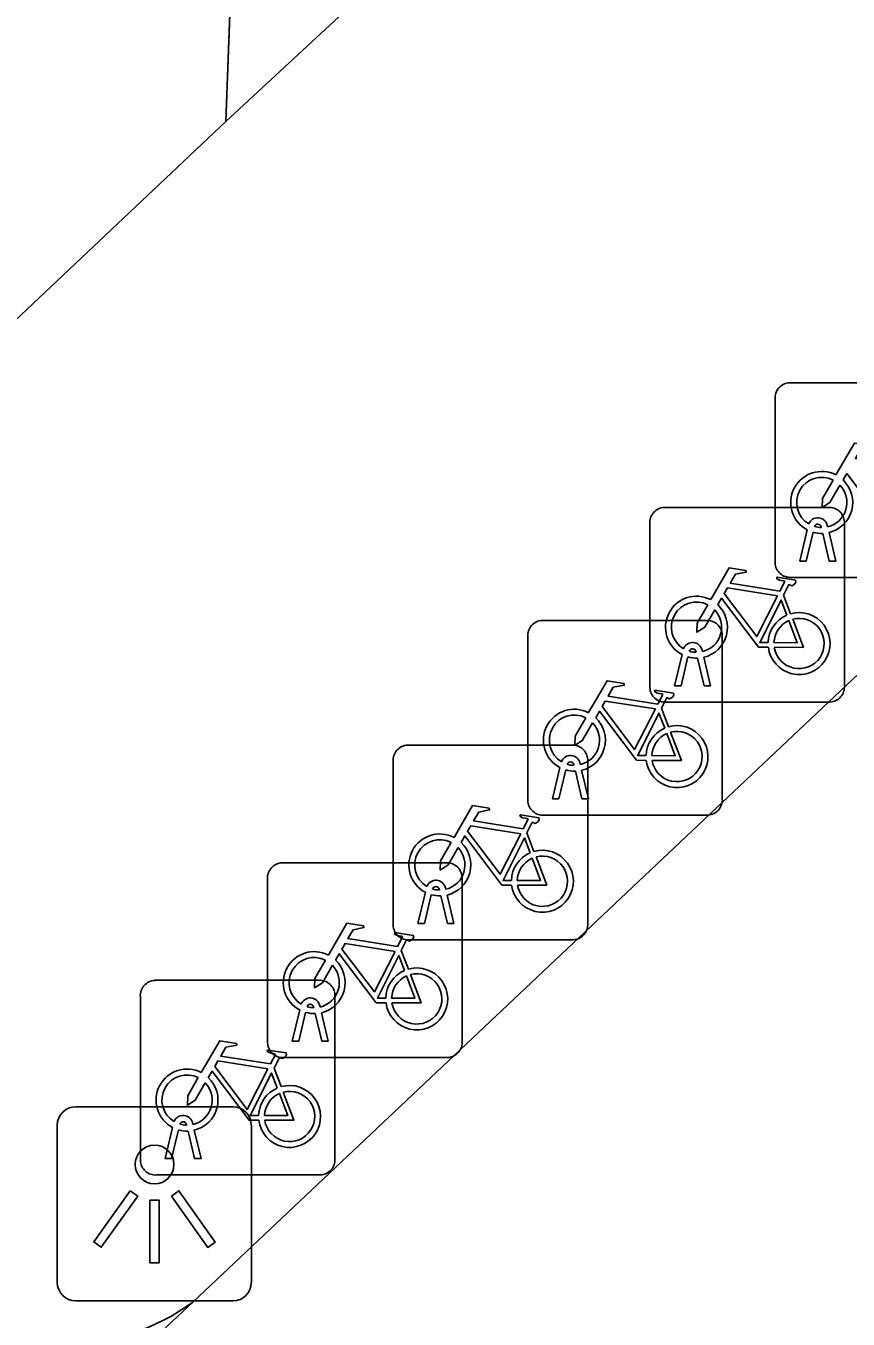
# Model space of a CAD drawing. Extents: x 159822 to 160765, y 380693 to 381634.
# Drawn here: x 160166.15 to 160170.37, y 381521.68 to 381528.32 of the extents above; entities that cross this region are included whole.
import ezdxf

# ---------------------------------------------------------------- set-up
doc = ezdxf.new("R2010")
doc.units = 0
for name, color, linetype in [('IMGEO_Fietsenrek', 7, 'Continuous'), ('IMGEO_Lichtpunt', 7, 'Continuous'), ('IMGEO_Pand', 7, 'Continuous'), ('IMGEO_Pand_overbouw', 7, 'Continuous'), ('IMGEO_Rijbaan_lokaal_open', 7, 'Continuous'), ('IMGEO_Voetpad_open', 7, 'Continuous')]:
    doc.layers.add(name, color=color, linetype=linetype)

msp = doc.modelspace()

# ---------------------------------------------------------------- linework, layer by layer
at = {"layer": 'IMGEO_Fietsenrek'}
for p, q in [((160170.0699, 381526.4885), (160170.9108, 381526.4885)), ((160170.9108, 381526.4885), (160170.0699, 381526.4885)), ((160169.9955, 381525.5639), (160169.9955, 381526.4048)), ((160169.9955, 381526.4048), (160169.9955, 381525.5639)), ((160169.4269, 381525.8485), (160170.2678, 381525.8485)), ((160170.2678, 381525.8485), (160169.4269, 381525.8485)), ((160170.3515, 381525.7741), (160170.3515, 381524.9332)), ((160170.3515, 381524.9332), (160170.3515, 381525.7741)), ((160169.3525, 381524.9239), (160169.3525, 381525.7648)), ((160169.3525, 381525.7648), (160169.3525, 381524.9239)), ((160170.1225, 381525.5733), (160170.1608, 381525.7333)), ((160170.1912, 381525.7211), (160170.1559, 381525.5733)), ((160170.2329, 381525.7449), (160170.2319, 381525.7492)), ((160170.274, 381525.5733), (160170.2401, 381525.715)), ((160170.2636, 381525.7564), (160170.2654, 381525.7485)), ((160170.2724, 381525.7193), (160170.3074, 381525.5733)), ((160170.1559, 381525.5733), (160170.1225, 381525.5733)), ((160170.3074, 381525.5733), (160170.274, 381525.5733)), ((160170.9201, 381525.4895), (160170.0792, 381525.4895)), ((160170.0792, 381525.4895), (160170.9201, 381525.4895)), ((160170.0392, 381525.3982), (160170.0755, 381525.303)), ((160168.7999, 381525.2685), (160169.6408, 381525.2685)), ((160169.6408, 381525.2685), (160168.7999, 381525.2685)), ((160168.7255, 381524.3439), (160168.7255, 381525.1848)), ((160168.7255, 381525.1848), (160168.7255, 381524.3439)), ((160169.7245, 381525.1941), (160169.7245, 381524.3532)), ((160169.7245, 381524.3532), (160169.7245, 381525.1941)), ((160169.5899, 381525.1049), (160169.5889, 381525.1092)), ((160169.6206, 381525.1164), (160169.6224, 381525.1085)), ((160169.4795, 381524.9333), (160169.5178, 381525.0933)), ((160169.5482, 381525.0811), (160169.5129, 381524.9333)), ((160169.631, 381524.9333), (160169.5971, 381525.075)), ((160169.6294, 381525.0793), (160169.6644, 381524.9333)), ((160169.5129, 381524.9333), (160169.4795, 381524.9333)), ((160169.6644, 381524.9333), (160169.631, 381524.9333)), ((160170.2771, 381524.8495), (160169.4362, 381524.8495)), ((160169.4362, 381524.8495), (160170.2771, 381524.8495)), ((160169.4122, 381524.8182), (160169.4485, 381524.723)), ((160168.1089, 381524.6285), (160168.9498, 381524.6285)), ((160168.9498, 381524.6285), (160168.1089, 381524.6285)), ((160168.0345, 381523.7039), (160168.0345, 381524.5448)), ((160168.0345, 381524.5448), (160168.0345, 381523.7039)), ((160168.8525, 381524.3533), (160168.8908, 381524.5133)), ((160168.9629, 381524.5249), (160168.9619, 381524.5292)), ((160168.9936, 381524.5364), (160168.9954, 381524.5285)), ((160169.0335, 381524.5541), (160169.0335, 381523.7132)), ((160169.0335, 381523.7132), (160169.0335, 381524.5541)), ((160168.9212, 381524.5011), (160168.8859, 381524.3533)), ((160169.004, 381524.3533), (160168.9701, 381524.495)), ((160169.0024, 381524.4993), (160169.0374, 381524.3533)), ((160168.8859, 381524.3533), (160168.8525, 381524.3533)), ((160169.0374, 381524.3533), (160169.004, 381524.3533)), ((160169.6501, 381524.2695), (160168.8092, 381524.2695)), ((160168.8092, 381524.2695), (160169.6501, 381524.2695)), ((160168.7212, 381524.1782), (160168.7575, 381524.083)), ((160167.4639, 381524.0245), (160168.3048, 381524.0245)), ((160168.3048, 381524.0245), (160167.4639, 381524.0245)), ((160167.3895, 381523.0999), (160167.3895, 381523.9408)), ((160167.3895, 381523.9408), (160167.3895, 381523.0999)), ((160168.3885, 381523.9501), (160168.3885, 381523.1092)), ((160168.3885, 381523.1092), (160168.3885, 381523.9501)), ((160168.1615, 381523.7133), (160168.1998, 381523.8733)), ((160168.2302, 381523.8611), (160168.1949, 381523.7133)), ((160168.2719, 381523.8849), (160168.2709, 381523.8892)), ((160168.313, 381523.7133), (160168.2791, 381523.855)), ((160168.3026, 381523.8964), (160168.3044, 381523.8885)), ((160168.3114, 381523.8593), (160168.3464, 381523.7133)), ((160168.1949, 381523.7133), (160168.1615, 381523.7133)), ((160168.3464, 381523.7133), (160168.313, 381523.7133)), ((160168.9591, 381523.6295), (160168.1182, 381523.6295)), ((160168.1182, 381523.6295), (160168.9591, 381523.6295)), ((160168.0762, 381523.5742), (160168.1125, 381523.479)), ((160166.8109, 381523.4215), (160167.6518, 381523.4215)), ((160167.6518, 381523.4215), (160166.8109, 381523.4215)), ((160166.7365, 381522.4969), (160166.7365, 381523.3378)), ((160166.7365, 381523.3378), (160166.7365, 381522.4969)), ((160167.7355, 381523.3471), (160167.7355, 381522.5062)), ((160167.7355, 381522.5062), (160167.7355, 381523.3471)), ((160167.5165, 381523.1093), (160167.5548, 381523.2693)), ((160167.5852, 381523.2571), (160167.5499, 381523.1093)), ((160167.6269, 381523.2809), (160167.6259, 381523.2852)), ((160167.668, 381523.1093), (160167.6341, 381523.251)), ((160167.6576, 381523.2924), (160167.6594, 381523.2845)), ((160167.6664, 381523.2553), (160167.7014, 381523.1093)), ((160167.5499, 381523.1093), (160167.5165, 381523.1093)), ((160167.7014, 381523.1093), (160167.668, 381523.1093)), ((160168.3141, 381523.0255), (160167.4732, 381523.0255)), ((160167.4732, 381523.0255), (160168.3141, 381523.0255)), ((160167.4232, 381522.9712), (160167.4595, 381522.876)), ((160166.8635, 381522.5063), (160166.9018, 381522.6663)), ((160166.9322, 381522.6541), (160166.8969, 381522.5063)), ((160166.9739, 381522.6779), (160166.9729, 381522.6822)), ((160167.015, 381522.5063), (160166.9811, 381522.648)), ((160167.0046, 381522.6894), (160167.0064, 381522.6815)), ((160167.0134, 381522.6523), (160167.0484, 381522.5063)), ((160166.8969, 381522.5063), (160166.8635, 381522.5063)), ((160167.0484, 381522.5063), (160167.015, 381522.5063)), ((160167.6611, 381522.4225), (160166.8202, 381522.4225)), ((160166.8202, 381522.4225), (160167.6611, 381522.4225))]:
    msp.add_line(p, q, dxfattribs=at)
for points in [[(160170.3081, 381526.0152), (160170.4028, 381526.1787), (160170.489, 381526.1649), (160170.4907, 381526.1562), (160170.4346, 381526.1453), (160170.4084, 381526.1), (160170.6636, 381526.0592)], [(160170.3288, 381525.9627), (160170.2772, 381525.8735), (160170.2373, 381525.8475), (160170.2385, 381525.895), (160170.293, 381525.9892)], [(160170.6038, 381525.7705), (160170.5541, 381525.7706), (160170.3634, 381526.0223), (160170.3444, 381525.9895)], [(160169.6651, 381525.3752), (160169.7598, 381525.5387), (160169.846, 381525.5249), (160169.8477, 381525.5162), (160169.7916, 381525.5053), (160169.7654, 381525.46), (160170.0206, 381525.4192)], [(160170.0077, 381525.394), (160169.7509, 381525.435), (160169.7342, 381525.4062), (160169.9012, 381525.1859), (160170.0077, 381525.394)], [(160170.0206, 381525.4192), (160170.0456, 381525.468), (160170.0405, 381525.472), (160170.0173, 381525.4757), (160170.0046, 381525.4832), (160170.0036, 381525.4863), (160170.0058, 381525.4909), (160170.1006, 381525.4758), (160170.1029, 381525.4655), (160170.0935, 381525.4531), (160170.0811, 381525.4467), (160170.0666, 381525.4529), (160170.0392, 381525.3982)], [(160169.9608, 381525.1305), (160169.9111, 381525.1306), (160169.7204, 381525.3823), (160169.7014, 381525.3495)], [(160170.0557, 381525.296), (160170.0264, 381525.3728), (160169.917, 381525.1547), (160169.9597, 381525.1546)], [(160169.6858, 381525.3227), (160169.6342, 381525.2335), (160169.5943, 381525.2075), (160169.5955, 381525.255), (160169.65, 381525.3492)], [(160169.9897, 381525.1545), (160170.1096, 381525.1543), (160170.0664, 381525.2679)], [(160170.0862, 381525.2748), (160170.1412, 381525.1302), (160169.9911, 381525.1305)], [(160169.0381, 381524.7952), (160169.1328, 381524.9587), (160169.219, 381524.9449), (160169.2207, 381524.9362), (160169.1646, 381524.9253), (160169.1384, 381524.88), (160169.3936, 381524.8392)], [(160169.3936, 381524.8392), (160169.4186, 381524.888), (160169.4135, 381524.892), (160169.3903, 381524.8957), (160169.3776, 381524.9032), (160169.3766, 381524.9063), (160169.3788, 381524.9109), (160169.4736, 381524.8958), (160169.4759, 381524.8855), (160169.4665, 381524.8731), (160169.4541, 381524.8667), (160169.4396, 381524.8729), (160169.4122, 381524.8182)], [(160169.3807, 381524.814), (160169.1239, 381524.855), (160169.1072, 381524.8262), (160169.2742, 381524.6059), (160169.3807, 381524.814)], [(160169.3338, 381524.5505), (160169.2841, 381524.5506), (160169.0934, 381524.8023), (160169.0744, 381524.7695)], [(160169.4287, 381524.716), (160169.3994, 381524.7928), (160169.29, 381524.5747), (160169.3327, 381524.5746)], [(160169.0588, 381524.7427), (160169.0072, 381524.6535), (160168.9673, 381524.6275), (160168.9685, 381524.675), (160169.023, 381524.7692)], [(160169.3627, 381524.5745), (160169.4826, 381524.5743), (160169.4394, 381524.6879)], [(160169.4592, 381524.6948), (160169.5142, 381524.5502), (160169.3641, 381524.5505)], [(160168.3471, 381524.1552), (160168.4418, 381524.3187), (160168.528, 381524.3049), (160168.5297, 381524.2962), (160168.4736, 381524.2853), (160168.4474, 381524.24), (160168.7026, 381524.1992)], [(160168.7026, 381524.1992), (160168.7276, 381524.248), (160168.7225, 381524.252), (160168.6993, 381524.2557), (160168.6866, 381524.2632), (160168.6856, 381524.2663), (160168.6878, 381524.2709), (160168.7826, 381524.2558), (160168.7849, 381524.2455), (160168.7755, 381524.2331), (160168.7631, 381524.2267), (160168.7486, 381524.2329), (160168.7212, 381524.1782)], [(160168.6897, 381524.174), (160168.4329, 381524.215), (160168.4162, 381524.1862), (160168.5832, 381523.9659), (160168.6897, 381524.174)], [(160168.3678, 381524.1027), (160168.3162, 381524.0135), (160168.2763, 381523.9875), (160168.2775, 381524.035), (160168.332, 381524.1292)], [(160168.6428, 381523.9105), (160168.5931, 381523.9106), (160168.4024, 381524.1623), (160168.3834, 381524.1295)], [(160168.7377, 381524.076), (160168.7084, 381524.1528), (160168.599, 381523.9347), (160168.6417, 381523.9346)], [(160168.6717, 381523.9345), (160168.7916, 381523.9343), (160168.7484, 381524.0479)], [(160168.7682, 381524.0548), (160168.8232, 381523.9102), (160168.6731, 381523.9105)], [(160167.7021, 381523.5512), (160167.7968, 381523.7147), (160167.883, 381523.7009), (160167.8847, 381523.6922), (160167.8286, 381523.6813), (160167.8024, 381523.636), (160168.0576, 381523.5952)], [(160168.0576, 381523.5952), (160168.0826, 381523.644), (160168.0775, 381523.648), (160168.0543, 381523.6517), (160168.0416, 381523.6592), (160168.0406, 381523.6623), (160168.0428, 381523.6669), (160168.1376, 381523.6518), (160168.1399, 381523.6415), (160168.1305, 381523.6291), (160168.1181, 381523.6227), (160168.1036, 381523.6289), (160168.0762, 381523.5742)], [(160168.0447, 381523.57), (160167.7879, 381523.611), (160167.7712, 381523.5822), (160167.9382, 381523.3619), (160168.0447, 381523.57)], [(160167.7228, 381523.4987), (160167.6712, 381523.4095), (160167.6313, 381523.3835), (160167.6325, 381523.431), (160167.687, 381523.5252)], [(160167.9978, 381523.3065), (160167.9481, 381523.3066), (160167.7574, 381523.5583), (160167.7384, 381523.5255)], [(160168.0927, 381523.472), (160168.0634, 381523.5488), (160167.954, 381523.3307), (160167.9967, 381523.3306)], [(160168.0267, 381523.3305), (160168.1466, 381523.3303), (160168.1034, 381523.4439)], [(160168.1232, 381523.4508), (160168.1782, 381523.3062), (160168.0281, 381523.3065)], [(160167.0491, 381522.9482), (160167.1438, 381523.1117), (160167.23, 381523.0979), (160167.2317, 381523.0892), (160167.1756, 381523.0783), (160167.1494, 381523.033), (160167.4046, 381522.9922)], [(160167.4046, 381522.9922), (160167.4296, 381523.041), (160167.4245, 381523.045), (160167.4013, 381523.0487), (160167.3886, 381523.0562), (160167.3876, 381523.0593), (160167.3898, 381523.0639), (160167.4846, 381523.0488), (160167.4869, 381523.0385), (160167.4775, 381523.0261), (160167.4651, 381523.0197), (160167.4506, 381523.0259), (160167.4232, 381522.9712)], [(160167.3917, 381522.967), (160167.1349, 381523.008), (160167.1182, 381522.9792), (160167.2852, 381522.7589), (160167.3917, 381522.967)], [(160167.0698, 381522.8957), (160167.0182, 381522.8065), (160166.9783, 381522.7805), (160166.9795, 381522.828), (160167.034, 381522.9222)], [(160167.3448, 381522.7035), (160167.2951, 381522.7036), (160167.1044, 381522.9553), (160167.0854, 381522.9225)], [(160167.4397, 381522.869), (160167.4104, 381522.9458), (160167.301, 381522.7277), (160167.3437, 381522.7276)], [(160167.4702, 381522.8478), (160167.5252, 381522.7032), (160167.3751, 381522.7035)], [(160167.3737, 381522.7275), (160167.4936, 381522.7273), (160167.4504, 381522.8409)]]:
    msp.add_lwpolyline(points, dxfattribs=at)
for centre, radius, start, end in [((160170.0732, 381526.4106), 0.0779, 92.4484, 184.28452), ((160170.0732, 381526.4106), 0.0779, 92.4484, 184.28452), ((160170.2351, 381525.8739), 0.159, 62.67661, 242.13685), ((160170.2351, 381525.8739), 0.129, 63.31916, 238.90302), ((160170.2351, 381525.8739), 0.159, 283.5766, 46.60424), ((160170.2351, 381525.8739), 0.129, 283.60429, 43.43025), ((160169.4302, 381525.7706), 0.0779, 92.4484, 184.28452), ((160169.4302, 381525.7706), 0.0779, 92.4484, 184.28452), ((160170.2736, 381525.7708), 0.0779, 2.4484, 94.28452), ((160170.2736, 381525.7708), 0.0779, 2.4484, 94.28452), ((160170.2149, 381525.7453), 0.0499, 12.8025, 158.69338), ((160170.2351, 381525.8739), 0.159, 253.99666, 271.78671), ((160170.2149, 381525.7453), 0.0174, 12.8025, 163.45023), ((160170.2351, 381525.8739), 0.129, 253.41502, 269.02044), ((160170.0734, 381525.5672), 0.0779, 182.4484, 274.28452), ((160170.0734, 381525.5672), 0.0779, 182.4484, 274.28452), ((160169.5921, 381525.2339), 0.159, 62.67661, 242.13685), ((160169.5921, 381525.2339), 0.129, 63.31916, 238.90302), ((160169.5921, 381525.2339), 0.129, 283.60429, 43.43025), ((160169.5921, 381525.2339), 0.159, 283.5766, 46.60424), ((160170.1187, 381525.1499), 0.159, 187.0065, 105.77075), ((160168.8032, 381525.1906), 0.0779, 92.4484, 184.28452), ((160168.8032, 381525.1906), 0.0779, 92.4484, 184.28452), ((160169.6466, 381525.1908), 0.0779, 2.4484, 94.28452), ((160169.6466, 381525.1908), 0.0779, 2.4484, 94.28452), ((160170.1187, 381525.1499), 0.159, 113.3408, 178.32165), ((160170.1187, 381525.1499), 0.129, 113.92302, 177.95563), ((160170.1187, 381525.1499), 0.129, 188.67146, 104.58832), ((160169.5719, 381525.1053), 0.0499, 12.8025, 158.69338), ((160169.5719, 381525.1053), 0.0174, 12.8025, 163.45023), ((160169.5921, 381525.2339), 0.129, 253.41502, 269.02044), ((160169.5921, 381525.2339), 0.159, 253.99666, 271.78671), ((160169.4304, 381524.9272), 0.0779, 182.4484, 274.28452), ((160169.4304, 381524.9272), 0.0779, 182.4484, 274.28452), ((160170.2738, 381524.9274), 0.0779, 272.4484, 4.28452), ((160170.2738, 381524.9274), 0.0779, 272.4484, 4.28452), ((160168.9651, 381524.6539), 0.159, 62.67661, 242.13685), ((160168.9651, 381524.6539), 0.129, 63.31916, 238.90302), ((160168.9651, 381524.6539), 0.129, 283.60429, 43.43025), ((160168.9651, 381524.6539), 0.159, 283.5766, 46.60424), ((160169.4917, 381524.5699), 0.159, 113.3408, 178.32165), ((160169.4917, 381524.5699), 0.159, 187.0065, 105.77075), ((160169.4917, 381524.5699), 0.129, 113.92302, 177.95563), ((160169.4917, 381524.5699), 0.129, 188.67146, 104.58832), ((160168.1122, 381524.5506), 0.0779, 92.4484, 184.28452), ((160168.1122, 381524.5506), 0.0779, 92.4484, 184.28452), ((160168.9449, 381524.5253), 0.0499, 12.8025, 158.69338), ((160168.9556, 381524.5508), 0.0779, 2.4484, 94.28452), ((160168.9556, 381524.5508), 0.0779, 2.4484, 94.28452), ((160168.9449, 381524.5253), 0.0174, 12.8025, 163.45023), ((160168.9651, 381524.6539), 0.129, 253.41502, 269.02044), ((160168.9651, 381524.6539), 0.159, 253.99666, 271.78671), ((160168.8034, 381524.3472), 0.0779, 182.4484, 274.28452), ((160168.8034, 381524.3472), 0.0779, 182.4484, 274.28452), ((160169.6468, 381524.3474), 0.0779, 272.4484, 4.28452), ((160169.6468, 381524.3474), 0.0779, 272.4484, 4.28452), ((160168.2741, 381524.0139), 0.159, 62.67661, 242.13685), ((160168.2741, 381524.0139), 0.129, 63.31916, 238.90302), ((160168.2741, 381524.0139), 0.159, 283.5766, 46.60424), ((160168.2741, 381524.0139), 0.129, 283.60429, 43.43025), ((160168.8007, 381523.9299), 0.159, 113.3408, 178.32165), ((160168.8007, 381523.9299), 0.159, 187.0065, 105.77075), ((160168.8007, 381523.9299), 0.129, 113.92302, 177.95563), ((160168.8007, 381523.9299), 0.129, 188.67146, 104.58832), ((160167.4672, 381523.9466), 0.0779, 92.4484, 184.28452), ((160167.4672, 381523.9466), 0.0779, 92.4484, 184.28452), ((160168.3106, 381523.9468), 0.0779, 2.4484, 94.28452), ((160168.3106, 381523.9468), 0.0779, 2.4484, 94.28452), ((160168.2539, 381523.8853), 0.0499, 12.8025, 158.69338), ((160168.2741, 381524.0139), 0.159, 253.99666, 271.78671), ((160168.2539, 381523.8853), 0.0174, 12.8025, 163.45023), ((160168.2741, 381524.0139), 0.129, 253.41502, 269.02044), ((160168.9558, 381523.7074), 0.0779, 272.4484, 4.28452), ((160168.9558, 381523.7074), 0.0779, 272.4484, 4.28452), ((160168.1124, 381523.7072), 0.0779, 182.4484, 274.28452), ((160168.1124, 381523.7072), 0.0779, 182.4484, 274.28452), ((160167.6291, 381523.4099), 0.159, 62.67661, 242.13685), ((160167.6291, 381523.4099), 0.129, 63.31916, 238.90302), ((160167.6291, 381523.4099), 0.159, 283.5766, 46.60424), ((160167.6291, 381523.4099), 0.129, 283.60429, 43.43025), ((160168.1557, 381523.3259), 0.159, 113.3408, 178.32165), ((160168.1557, 381523.3259), 0.159, 187.0065, 105.77075), ((160168.1557, 381523.3259), 0.129, 113.92302, 177.95563), ((160168.1557, 381523.3259), 0.129, 188.67146, 104.58832), ((160166.8142, 381523.3436), 0.0779, 92.4484, 184.28452), ((160166.8142, 381523.3436), 0.0779, 92.4484, 184.28452), ((160167.6576, 381523.3438), 0.0779, 2.4484, 94.28452), ((160167.6576, 381523.3438), 0.0779, 2.4484, 94.28452), ((160167.6089, 381523.2813), 0.0499, 12.8025, 158.69338), ((160167.6291, 381523.4099), 0.159, 253.99666, 271.78671), ((160167.6089, 381523.2813), 0.0174, 12.8025, 163.45023), ((160167.6291, 381523.4099), 0.129, 253.41502, 269.02044), ((160167.4674, 381523.1032), 0.0779, 182.4484, 274.28452), ((160167.4674, 381523.1032), 0.0779, 182.4484, 274.28452), ((160168.3108, 381523.1034), 0.0779, 272.4484, 4.28452), ((160168.3108, 381523.1034), 0.0779, 272.4484, 4.28452), ((160166.9761, 381522.8069), 0.159, 62.67661, 242.13685), ((160166.9761, 381522.8069), 0.129, 63.31916, 238.90302), ((160166.9761, 381522.8069), 0.159, 283.5766, 46.60424), ((160166.9761, 381522.8069), 0.129, 283.60429, 43.43025), ((160167.5027, 381522.7229), 0.159, 113.3408, 178.32165), ((160167.5027, 381522.7229), 0.159, 187.0065, 105.77075), ((160167.5027, 381522.7229), 0.129, 188.67146, 104.58832), ((160167.5027, 381522.7229), 0.129, 113.92302, 177.95563), ((160166.9559, 381522.6783), 0.0499, 12.8025, 158.69338), ((160166.9761, 381522.8069), 0.159, 253.99666, 271.78671), ((160166.9559, 381522.6783), 0.0174, 12.8025, 163.45023), ((160166.9761, 381522.8069), 0.129, 253.41502, 269.02044), ((160166.8144, 381522.5002), 0.0779, 182.4484, 274.28452), ((160166.8144, 381522.5002), 0.0779, 182.4484, 274.28452), ((160167.6578, 381522.5004), 0.0779, 272.4484, 4.28452), ((160167.6578, 381522.5004), 0.0779, 272.4484, 4.28452)]:
    msp.add_arc(centre, radius, start, end, dxfattribs=at)
at = {"layer": 'IMGEO_Lichtpunt'}
for p, q in [((160167.2116, 381522.7731), (160166.4045, 381522.7731)), ((160167.2116, 381522.7731), (160166.4045, 381522.7731)), ((160166.3098, 381522.6785), (160166.3098, 381521.8713)), ((160166.3098, 381522.6785), (160166.3098, 381521.8713)), ((160167.3063, 381521.8713), (160167.3063, 381522.6785)), ((160167.3063, 381521.8713), (160167.3063, 381522.6785)), ((160166.4045, 381521.7767), (160167.2116, 381521.7767)), ((160166.4045, 381521.7767), (160167.2116, 381521.7767))]:
    msp.add_line(p, q, dxfattribs=at)
for points in [[(160166.6842, 381522.3418), (160166.7227, 381522.3143), (160166.5354, 381522.0519), (160166.4969, 381522.0794), (160166.6842, 381522.3418)], [(160166.8956, 381522.3141), (160166.9342, 381522.3415), (160167.1209, 381522.0786), (160167.0823, 381522.0512), (160166.8956, 381522.3141)], [(160166.7857, 381522.2941), (160166.833, 381522.2941), (160166.833, 381521.9717), (160166.7857, 381521.9717), (160166.7857, 381522.2941)]]:
    msp.add_lwpolyline(points, dxfattribs=at)
msp.add_circle((160166.8094, 381522.4764), 0.0994, dxfattribs=at)
for centre, start, end in [((160166.4045, 381522.6785), 90, 180), ((160166.4045, 381522.6785), 90, 180), ((160167.2116, 381522.6785), 0, 90), ((160167.2116, 381522.6785), 0, 90), ((160166.4045, 381521.8713), 180, 270), ((160166.4045, 381521.8713), 180, 270), ((160167.2116, 381521.8713), 270, 0), ((160167.2116, 381521.8713), 270, 360)]:
    msp.add_arc(centre, 0.0946, start, end, dxfattribs=at)
at = {"layer": 'IMGEO_Pand'}
msp.add_lwpolyline([(160101.421, 381541.836), (160111.628, 381528.176), (160118.329, 381519.207), (160119.346, 381519.968), (160113.199, 381528.195), (160144.79, 381557.649), (160145.323, 381557.087), (160145.234, 381557.004), (160146.654, 381555.482), (160161.919, 381539.126), (160167.378, 381533.282), (160167.175, 381527.829), (160164.33, 381525.142), (160164.391, 381525.076), (160158.414, 381519.521), (160136.541, 381499.13), (160136.384, 381499.272), (160135.978, 381498.89), (160136.009, 381498.857), (160125.767, 381489.274), (160125.819, 381489.209), (160124.176, 381487.689), (160119.898, 381483.7)], dxfattribs=at)
at = {"layer": 'IMGEO_Pand_overbouw'}
msp.add_lwpolyline([(160167.378, 381533.282), (160167.175, 381527.829), (160170.004, 381530.45)], close=True, dxfattribs=at)
at = {"layer": 'IMGEO_Rijbaan_lokaal_open'}
for points in [[(160167.006, 381521.77), (160171.948, 381526.433), (160172.248, 381526.721)], [(160167.006, 381521.77), (160157.677, 381513.05), (160143.228, 381499.558)]]:
    msp.add_lwpolyline(points, dxfattribs=at)
at = {"layer": 'IMGEO_Voetpad_open'}
msp.add_arc((160166.3637, 381522.6449), 1.0854, 268.37801, 306.28156, dxfattribs=at)

doc.saveas('drawing.dxf')
